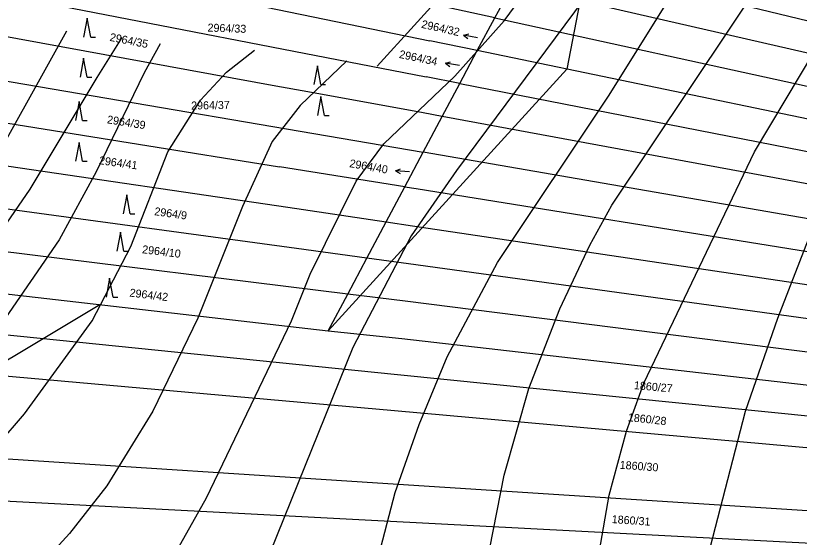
# Model space of a CAD drawing. Extents: x -555860 to -552701, y -1187050 to -1182291.
# Drawn here: x -554238 to -554071.5, y -1182986.4 to -1182875.6 of the extents above; entities that cross this region are included whole.
import ezdxf

# ---------------------------------------------------------------- set-up
doc = ezdxf.new("R2010")
doc.units = 0
for name, color, linetype in [('LEG_2b', 7, 'Continuous'), ('Level 16', 7, 'Continuous'), ('Level 25', 7, 'Continuous'), ('Level 40', 7, 'Continuous'), ('Level 41', 7, 'Continuous'), ('navrh_BV', 7, 'Continuous'), ('Poz předměty', 7, 'Continuous')]:
    doc.layers.add(name, color=color, linetype=linetype)

msp = doc.modelspace()

# ---------------------------------------------------------------- linework, layer by layer
at = {"layer": 'Level 16'}
for p, q in [((-554142.84, -1182879.78), (-554141.77, -1182879.48)), ((-554139.9, -1182880.36), (-554142.84, -1182879.78)), ((-554142.84, -1182879.78), (-554141.96, -1182880.46)), ((-554146.69, -1182885.74), (-554145.62, -1182885.41)), ((-554143.73, -1182886.24), (-554146.69, -1182885.74)), ((-554146.69, -1182885.74), (-554145.79, -1182886.4)), ((-554157.3, -1182908.54), (-554156.26, -1182908.13)), ((-554154.31, -1182908.8), (-554157.3, -1182908.54)), ((-554157.3, -1182908.54), (-554156.35, -1182909.13))]:
    msp.add_line(p, q, dxfattribs=at)
at = {"layer": 'Level 25'}
for p, q in [((-554222.8, -1182876.19), (-554223.55, -1182880.19)), ((-554222.05, -1182880.19), (-554222.8, -1182876.19)), ((-554222.05, -1182880.19), (-554221.05, -1182880.19)), ((-554223.56, -1182884.67), (-554224.31, -1182888.67)), ((-554222.81, -1182888.67), (-554223.56, -1182884.67)), ((-554173.9, -1182886.26), (-554174.65, -1182890.26)), ((-554173.15, -1182890.26), (-554173.9, -1182886.26)), ((-554222.81, -1182888.67), (-554221.81, -1182888.67)), ((-554173.15, -1182890.26), (-554172.15, -1182890.26)), ((-554173.14, -1182892.81), (-554173.89, -1182896.81)), ((-554172.39, -1182896.81), (-554173.14, -1182892.81)), ((-554224.52, -1182893.87), (-554225.27, -1182897.87)), ((-554223.77, -1182897.87), (-554224.52, -1182893.87)), ((-554223.77, -1182897.87), (-554222.77, -1182897.87)), ((-554172.39, -1182896.81), (-554171.39, -1182896.81)), ((-554224.52, -1182902.53), (-554225.27, -1182906.53)), ((-554223.77, -1182906.53), (-554224.52, -1182902.53)), ((-554223.77, -1182906.53), (-554222.77, -1182906.53)), ((-554214.4, -1182913.67), (-554215.15, -1182917.67)), ((-554213.65, -1182917.67), (-554214.4, -1182913.67)), ((-554213.65, -1182917.67), (-554212.65, -1182917.67)), ((-554215.73, -1182921.62), (-554216.48, -1182925.62)), ((-554214.98, -1182925.62), (-554215.73, -1182921.62)), ((-554214.98, -1182925.62), (-554213.98, -1182925.62)), ((-554218.03, -1182931.35), (-554218.78, -1182935.35)), ((-554217.28, -1182935.35), (-554218.03, -1182931.35)), ((-554217.28, -1182935.35), (-554216.28, -1182935.35))]:
    msp.add_line(p, q, dxfattribs=at)
at = {"layer": 'Level 40'}
for points in [[(-554193.22, -1183139.95), (-554194.07, -1183125.55), (-554193.93, -1183115.96), (-554192.94, -1183106.36), (-554190.54, -1183096.76), (-554175.58, -1183048.78), (-554168.67, -1183020), (-554157.38, -1182976.82), (-554152.3, -1182962.42), (-554146.37, -1182948.03), (-554135.65, -1182927.99), (-554112.08, -1182892.71), (-554099.52, -1182872.67), (-554081.03, -1182845.29), (-554054.08, -1182808.32), (-554048.44, -1182798.73), (-554042.22, -1182784.33), (-554039.19, -1182774.22)], [(-554207.3, -1182881.6), (-554210.72, -1182887.77), (-554220.88, -1182908.8), (-554228.78, -1182923.19), (-554246.28, -1182948.59), (-554257.57, -1182963.13), (-554264.91, -1182974.7), (-554269.28, -1182985.85), (-554273.09, -1183000.24)]]:
    msp.add_lwpolyline(points, dxfattribs=at)
at = {"layer": 'Level 41'}
for points in [[(-554129.01, -1182954.8), (-554122.38, -1182937.87), (-554116.03, -1182924.32), (-554111.37, -1182915.85), (-554077.79, -1182865.61), (-554043.92, -1182810.58), (-554035.73, -1182795.06), (-554031.22, -1182783.77), (-554028.96, -1182775.3), (-554026.56, -1182760.46), (-554024.16, -1182737.76), (-554022.47, -1182712.08), (-554022.33, -1182694.58), (-554020.92, -1182677.37), (-554018.66, -1182667.49), (-554016.68, -1182663.54), (-554010.47, -1182655.64), (-553985.35, -1182632.07), (-553956.43, -1182595.94), (-553951.35, -1182591.43), (-553947.68, -1182589.31), (-553941.89, -1182587.62), (-553933.99, -1182586.63), (-553889.11, -1182589.03)], [(-554214.1, -1183007.58), (-554197.45, -1182977.95), (-554179.39, -1182940.41), (-554175.44, -1182930.53), (-554165.7, -1182910.77), (-554159.78, -1182902.87), (-554144.68, -1182888.48), (-554134.23, -1182876.76), (-554125.06, -1182864.2), (-554113.49, -1182842.19), (-554103.61, -1182826.95), (-554096.84, -1182818.48), (-554082.02, -1182805.22), (-554073.55, -1182796.33), (-554066.92, -1182786.87), (-554065.37, -1182783.49), (-554062.12, -1182772.48), (-554060.99, -1182766.55), (-554060.71, -1182760.06), (-554062.41, -1182731.41)], [(-554075.81, -1182730.43), (-554072.42, -1182764.29), (-554073.41, -1182775.58), (-554075.25, -1182782.92), (-554077.79, -1182788), (-554081.03, -1182791.81), (-554085.83, -1182796.05), (-554103.47, -1182808.75), (-554110.81, -1182816.08), (-554117.44, -1182825.12), (-554136.07, -1182856.58), (-554145.52, -1182869), (-554161.19, -1182886.36)], [(-554048.57, -1182743.13), (-554048.86, -1182756.96), (-554051.4, -1182772.76), (-554055.63, -1182787.16), (-554062.26, -1182799.01), (-554070.17, -1182809.17), (-554082.16, -1182822.15), (-554090.49, -1182832.31), (-554097.68, -1182842.47), (-554103.75, -1182852.63), (-554112.92, -1182866.18), (-554144.39, -1182908.52), (-554153.99, -1182922.34), (-554166.41, -1182946.05), (-554183.91, -1182989.52)], [(-554115.75, -1182999.39), (-554111.94, -1182977.38), (-554108.27, -1182963.83), (-554104.6, -1182953.67), (-554081.03, -1182904.56), (-554061.7, -1182872.11), (-554051.26, -1182857.01), (-554038.13, -1182834.85)], [(-554294.12, -1182987.68), (-554290.17, -1182982.74), (-554287.34, -1182977.66), (-554284.38, -1182969.2), (-554282.69, -1182960.73), (-554280.43, -1182953.95), (-554278.36, -1182950.2), (-554276.2, -1182948.17), (-554272.96, -1182947.28), (-554268.15, -1182946.84), (-554266.04, -1182946.05), (-554262.31, -1182942.31), (-554259.26, -1182938.29), (-554252.63, -1182927.71), (-554245.86, -1182912.47), (-554227.15, -1182878.83)], [(-554215.47, -1182880.28), (-554220.74, -1182888.76), (-554234.99, -1182912.47), (-554251.36, -1182936.17), (-554262.37, -1182957.91), (-554273.66, -1182970.47), (-554278.59, -1182981.9), (-554278.88, -1182983.59), (-554284.95, -1182994.59), (-554295.53, -1183007.86), (-554305.41, -1183014.63), (-554315.29, -1183019.71), (-554323.75, -1183025.78), (-554327.14, -1183029.31), (-554331.37, -1183036.37), (-554334.9, -1183044.83), (-554343.65, -1183077.01), (-554356.21, -1183116.24), (-554378.65, -1183181.43), (-554382.17, -1183195.26), (-554386.69, -1183223.34)], [(-554259.97, -1182988.67), (-554255.59, -1182981.9), (-554241.76, -1182967.22), (-554241.76, -1182966.66), (-554236.12, -1182960.16), (-554221.72, -1182940.41), (-554213.54, -1182924.6), (-554205.64, -1182904.56), (-554198.72, -1182893.56), (-554193.22, -1182887.63), (-554187.29, -1182882.97)], [(-554167.68, -1182885.23), (-554177.56, -1182894.69), (-554183.48, -1182902.31), (-554189.83, -1182916.14), (-554199.29, -1182939.84), (-554208.88, -1182959.6), (-554218.62, -1182975.41), (-554226.52, -1182985.56), (-554237.67, -1182997.7)], [(-554092.04, -1182994.59), (-554083.01, -1182959.6), (-554076.09, -1182939.84), (-554064.95, -1182911.05), (-554056.2, -1182891.58)], [(-554144.25, -1183023.95), (-554134.23, -1182973.15), (-554129.01, -1182954.8)]]:
    msp.add_lwpolyline(points, dxfattribs=at)
at = {"layer": 'navrh_BV'}
for p, q in [((-554245.52, -1182861.27), (-554150.03, -1182880.96)), ((-554128.92, -1182862.36), (-554034.18, -1182885.3)), ((-554246.69, -1182869.98), (-554150.82, -1182888.63)), ((-554136.23, -1182876.09), (-554132.55, -1182869.18)), ((-554035.62, -1182891.48), (-554132.55, -1182869.18)), ((-554136.23, -1182876.09), (-554149.24, -1182873.26)), ((-554139.94, -1182883.05), (-554136.23, -1182876.09)), ((-554136.23, -1182876.09), (-554037.05, -1182897.75)), ((-554182.72, -1182890.58), (-554247.6, -1182878.74)), ((-554139.94, -1182883.05), (-554150.03, -1182880.96)), ((-554143.66, -1182890.03), (-554139.94, -1182883.05)), ((-554038.4, -1182904.04), (-554139.94, -1182883.05)), ((-554248.78, -1182888.01), (-554151.42, -1182904.61)), ((-554143.66, -1182890.03), (-554150.82, -1182888.63)), ((-554147.38, -1182897.03), (-554143.66, -1182890.03)), ((-554143.66, -1182890.03), (-554039.67, -1182910.38)), ((-554175.93, -1182891.81), (-554182.72, -1182890.58)), ((-554151.43, -1182896.28), (-554175.93, -1182891.81)), ((-554147.38, -1182897.03), (-554151.43, -1182896.28)), ((-554249.9, -1182896.84), (-554181.96, -1182907.69)), ((-554151.42, -1182904.61), (-554147.38, -1182897.03)), ((-554040.95, -1182916.64), (-554147.38, -1182897.03)), ((-554155.33, -1182911.94), (-554151.42, -1182904.61)), ((-554042.47, -1182923.44), (-554151.42, -1182904.61)), ((-554251.09, -1182905.84), (-554180.18, -1182916.31)), ((-554155.33, -1182911.94), (-554181.96, -1182907.69)), ((-554159.3, -1182919.39), (-554155.33, -1182911.94)), ((-554155.33, -1182911.94), (-554152.93, -1182912.33)), ((-554152.93, -1182912.33), (-554043.84, -1182929.84)), ((-554178.37, -1182925.07), (-554252.21, -1182915.05)), ((-554180.18, -1182916.31), (-554159.3, -1182919.39)), ((-554163.4, -1182927.1), (-554159.3, -1182919.39)), ((-554159.3, -1182919.39), (-554153.71, -1182920.22)), ((-554153.71, -1182920.22), (-554045.24, -1182936.38)), ((-554167.47, -1182934.74), (-554253.19, -1182924.17)), ((-554163.4, -1182927.1), (-554178.37, -1182925.07)), ((-554167.47, -1182934.74), (-554163.4, -1182927.1)), ((-554154.52, -1182928.3), (-554163.4, -1182927.1)), ((-554046.75, -1182943.13), (-554154.52, -1182928.3)), ((-554254.38, -1182933.03), (-554171.63, -1182942.54)), ((-554171.63, -1182942.54), (-554167.47, -1182934.74)), ((-554155.29, -1182936.24), (-554167.47, -1182934.74)), ((-554048.16, -1182949.79), (-554155.29, -1182936.24)), ((-554255.52, -1182941.75), (-554156.86, -1182951.8)), ((-554171.63, -1182942.54), (-554155.99, -1182944.17)), ((-554155.99, -1182944.17), (-554049.57, -1182956.32)), ((-554157.54, -1182959.53), (-554256.73, -1182950.69)), ((-554156.86, -1182951.8), (-554050.84, -1182962.51)), ((-554052.27, -1182968.96), (-554157.54, -1182959.53)), ((-554158.91, -1182975), (-554258.99, -1182968.54)), ((-554055.11, -1182981.71), (-554158.91, -1182975)), ((-554260.14, -1182977.6), (-554159.72, -1182982.84)), ((-554159.72, -1182982.84), (-554056.44, -1182988.27))]:
    msp.add_line(p, q, dxfattribs=at)
at = {"layer": 'Poz předměty'}
for points in [[(-554108.98, -1182824.94), (-554120.89, -1182886.99), (-554171.63, -1182942.54)], [(-554257.85, -1182959.52), (-554220.14, -1182936.97)]]:
    msp.add_lwpolyline(points, dxfattribs=at)

# ---------------------------------------------------------------- texts
at = {"layer": 'LEG_2b'}
for s, rotation, p in [('2964/33', 358, (-554197.26, -1182879)), ('2964/35', 349, (-554218.11, -1182880.96)), ('2964/37', 1, (-554200.71, -1182895.56)), ('2964/39', 351, (-554218.67, -1182898.46)), ('2964/41', 352, (-554220.38, -1182907.13)), ('2964/9', 352, (-554208.62, -1182917.96)), ('2964/10', 353, (-554211.2, -1182926.04)), ('2964/42', 353, (-554213.87, -1182935.24)), ('1860/27', 355, (-554106.72, -1182954.89)), ('1860/28', 354, (-554108.03, -1182961.69)), ('1860/30', 356, (-554109.74, -1182971.8)), ('1860/31', 356, (-554111.43, -1182983.32))]:
    msp.add_text(s, height=1.7, rotation=rotation, dxfattribs=at).set_placement(p)
at = {"layer": 'Level 16'}
for s, rotation, p in [('2964/32', 347.4, (-554151.93, -1182878.19)), ('2964/34', 348.3, (-554156.66, -1182884.58)), ('2964/40', 350.1, (-554167.2, -1182907.76))]:
    msp.add_text(s, height=1.7, rotation=rotation, dxfattribs=at).set_placement(p)

doc.saveas('drawing.dxf')
